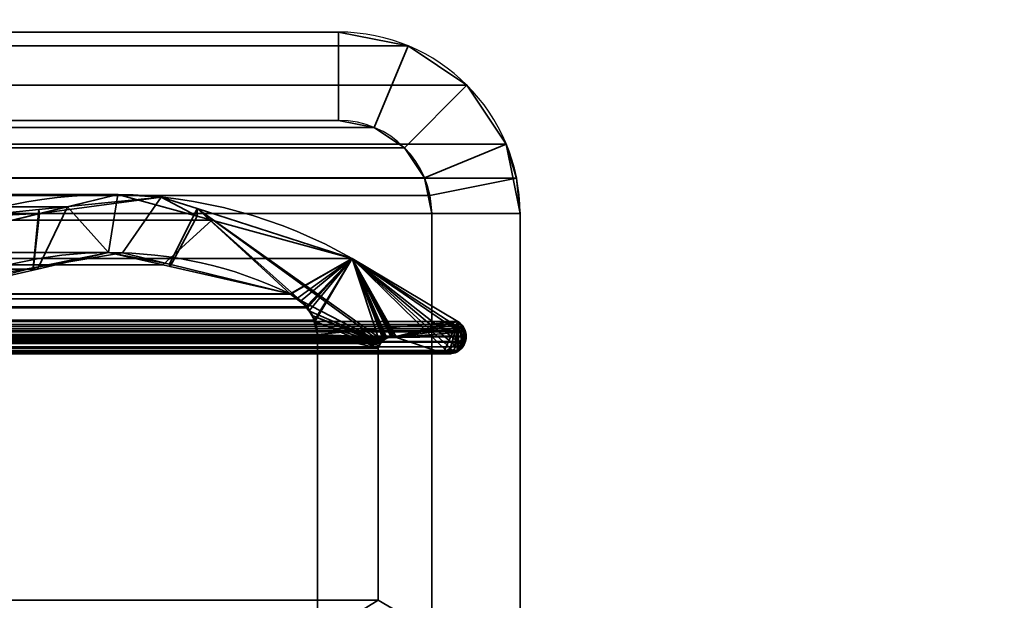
# Model space of a CAD drawing. Header units: millimetres. Extents: x -493 to 6693, y -115 to 135.
# Tile 285 of 656: x 306 to 323, y 6 to 16. Entities that reach past the tile are written whole.
import ezdxf

# ---------------------------------------------------------------- set-up
doc = ezdxf.new("R2010")
doc.units = ezdxf.units.MM
doc.layers.add('151', color=7, linetype='Continuous', true_color=0xffffff)

# ---------------------------------------------------------------- blocks, each defined once
blk = doc.blocks.new('UG_SURFACE_001')
at = {"layer": '151', "color": 252, "linetype": 'Continuous', "lineweight": 35}
for points in [[(492.5, -15, 2200.25), (492.5, 125, 2200.25), (-492.5, 125, 2200.25), (-492.5, -15, 2200.25)], [(-342.5, -15, 2050.25), (-342.5, 125, 2050.25), (342.5, 125, 2050.25), (342.5, -15, 2050.25)]]:
    blk.add_3dface(points, dxfattribs=at)
blk = doc.blocks.new('UG_SURFACE_151')
at = {"layer": '151', "color": 7, "linetype": 'Continuous', "lineweight": 35}
for points in [[(-309.269, 12.807, 2016.519), (309.269, 12.807, 2016.519), (307.674, 13.242, 2014.924)], [(-307.674, 13.242, 2014.924), (-309.269, 12.807, 2016.519), (307.674, 13.242, 2014.924)], [(307.674, 13.242, 2014.924), (306.818, 13.034, 2014.068), (-306.818, 13.034, 2014.068), (-307.674, 13.242, 2014.924)], [(306.818, 13.034, 2014.068), (307.674, 13.242, 2014.924), (307.512, 12.256, 2014.762)], [(308.434, 12.047, 2015.684), (307.512, 12.256, 2014.762), (307.674, 13.242, 2014.924), (309.269, 12.807, 2016.519)], [(304.323, 12.427, 2011.573), (-304.323, 12.427, 2011.573), (-306.818, 13.034, 2014.068), (306.818, 13.034, 2014.068)], [(306.306, 11.977, 2013.556), (304.432, 11.543, 2011.682), (304.323, 12.427, 2011.573), (306.818, 13.034, 2014.068)], [(306.818, 13.034, 2014.068), (307.512, 12.256, 2014.762), (306.306, 11.977, 2013.556)], [(309.269, 12.807, 2016.519), (-309.269, 12.807, 2016.519), (-311.652, 12.155, 2018.902), (311.652, 12.155, 2018.902)], [(309.269, 12.807, 2016.519), (311.652, 12.155, 2018.902), (310.595, 11.557, 2017.845), (308.434, 12.047, 2015.684)], [(307.512, 12.256, 2014.762), (-308.434, 12.047, 2015.684), (-307.512, 12.256, 2014.762)], [(307.512, 12.256, 2014.762), (308.434, 12.047, 2015.684), (-308.434, 12.047, 2015.684)], [(-307.512, 12.256, 2014.762), (306.306, 11.977, 2013.556), (307.512, 12.256, 2014.762)], [(-307.512, 12.256, 2014.762), (-306.306, 11.977, 2013.556), (306.306, 11.977, 2013.556)], [(313.445, 11.088, 2020.694), (311.652, 12.155, 2018.902), (-311.652, 12.155, 2018.902), (-313.445, 11.088, 2020.694)], [(310.595, 11.557, 2017.845), (-310.595, 11.557, 2017.845), (-308.434, 12.047, 2015.684), (308.434, 12.047, 2015.684)], [(311.652, 12.155, 2018.902), (310.605, 11.552, 2017.855), (310.595, 11.557, 2017.845)], [(310.707, 11.472, 2017.957), (310.605, 11.552, 2017.855), (311.652, 12.155, 2018.902)], [(311.652, 12.155, 2018.902), (310.886, 11.333, 2018.136), (310.707, 11.472, 2017.957)], [(310.893, 11.321, 2018.142), (310.886, 11.333, 2018.136), (311.652, 12.155, 2018.902)], [(311.011, 11.108, 2018.261), (310.893, 11.321, 2018.142), (311.652, 12.155, 2018.902)], [(311.018, 11.095, 2018.268), (311.011, 11.108, 2018.261), (311.652, 12.155, 2018.902)], [(311.652, 12.155, 2018.902), (312.126, 10.715, 2019.376), (312.089, 10.633, 2019.339), (311.018, 11.095, 2018.268)], [(311.652, 12.155, 2018.902), (312.204, 10.79, 2019.454), (312.183, 10.77, 2019.433)], [(311.652, 12.155, 2018.902), (312.344, 10.826, 2019.594), (312.314, 10.82, 2019.564)], [(311.652, 12.155, 2018.902), (312.223, 10.8, 2019.473), (312.204, 10.79, 2019.454)], [(312.314, 10.82, 2019.564), (312.239, 10.804, 2019.489), (311.652, 12.155, 2018.902)], [(311.652, 12.155, 2018.902), (312.4, 10.817, 2019.65), (312.386, 10.819, 2019.636)], [(312.239, 10.804, 2019.489), (312.223, 10.8, 2019.473), (311.652, 12.155, 2018.902)], [(313.197, 10.548, 2020.447), (312.4, 10.817, 2019.65), (311.652, 12.155, 2018.902), (313.445, 11.088, 2020.694)], [(312.386, 10.819, 2019.636), (312.344, 10.826, 2019.594), (311.652, 12.155, 2018.902)], [(312.183, 10.77, 2019.433), (312.126, 10.715, 2019.376), (312.126, 10.715, 2019.376), (311.652, 12.155, 2018.902)], [(306.306, 11.977, 2013.556), (-306.306, 11.977, 2013.556), (-304.432, 11.543, 2011.682), (304.432, 11.543, 2011.682)], [(-310.708, 11.472, 2017.958), (-310.595, 11.557, 2017.845), (310.595, 11.557, 2017.845)], [(310.595, 11.557, 2017.845), (310.605, 11.552, 2017.855), (-310.708, 11.472, 2017.958)], [(310.605, 11.552, 2017.855), (310.707, 11.472, 2017.957), (-310.708, 11.472, 2017.958)], [(310.886, 11.333, 2018.136), (-310.873, 11.349, 2018.122), (-310.708, 11.472, 2017.958)], [(-310.708, 11.472, 2017.958), (310.707, 11.472, 2017.957), (310.886, 11.333, 2018.136)], [(311.011, 11.108, 2018.261), (-311.01, 11.108, 2018.26), (-310.89, 11.318, 2018.14)], [(310.886, 11.333, 2018.136), (-310.89, 11.318, 2018.14), (-310.873, 11.349, 2018.122)], [(310.886, 11.333, 2018.136), (310.893, 11.321, 2018.142), (-310.89, 11.318, 2018.14)], [(-310.89, 11.318, 2018.14), (310.893, 11.321, 2018.142), (311.011, 11.108, 2018.261)], [(313.533, 11.004, 2020.783), (313.498, 11.037, 2020.748), (-313.498, 11.037, 2020.748), (-313.533, 11.004, 2020.783)], [(313.445, 11.088, 2020.694), (-313.445, 11.088, 2020.694), (-313.498, 11.037, 2020.748), (313.498, 11.037, 2020.748)], [(311.018, 11.095, 2018.268), (-311.062, 10.866, 2018.312), (-311.02, 11.091, 2018.27)], [(311.018, 11.095, 2018.268), (311.062, 10.866, 2018.312), (-311.062, 10.866, 2018.312)], [(311.018, 11.095, 2018.268), (-311.02, 11.091, 2018.27), (-311.01, 11.108, 2018.26)], [(-311.01, 11.108, 2018.26), (311.011, 11.108, 2018.261), (311.018, 11.095, 2018.268)], [(311.062, 10.866, 2018.312), (311.018, 11.095, 2018.268), (312.089, 10.633, 2019.339)], [(313.445, 11.088, 2020.694), (313.29, 10.543, 2020.54), (313.248, 10.537, 2020.498), (313.197, 10.548, 2020.447)], [(313.445, 11.088, 2020.694), (313.379, 10.555, 2020.629), (313.29, 10.543, 2020.54)], [(313.433, 10.573, 2020.683), (313.402, 10.558, 2020.652), (313.379, 10.555, 2020.629), (313.445, 11.088, 2020.694)], [(313.445, 11.088, 2020.694), (313.459, 10.596, 2020.709), (313.433, 10.573, 2020.683)], [(313.528, 10.658, 2020.778), (313.445, 11.088, 2020.694), (313.498, 11.037, 2020.748)], [(313.445, 11.088, 2020.694), (313.528, 10.658, 2020.778), (313.459, 10.596, 2020.709)], [(313.528, 10.658, 2020.778), (313.498, 11.037, 2020.748), (313.533, 11.004, 2020.783), (313.551, 10.964, 2020.801)], [(-313.584, 10.838, 2020.834), (313.584, 10.838, 2020.834), (313.576, 10.909, 2020.826)], [(-313.576, 10.909, 2020.826), (-313.584, 10.838, 2020.834), (313.576, 10.909, 2020.826)], [(313.576, 10.909, 2020.826), (313.568, 10.926, 2020.818), (-313.568, 10.926, 2020.818), (-313.576, 10.909, 2020.826)], [(313.551, 10.964, 2020.801), (-313.551, 10.964, 2020.801), (-313.568, 10.926, 2020.818), (313.568, 10.926, 2020.818)], [(-313.551, 10.964, 2020.801), (313.551, 10.964, 2020.801), (313.533, 11.004, 2020.783)], [(-313.533, 11.004, 2020.783), (-313.551, 10.964, 2020.801), (313.533, 11.004, 2020.783)], [(-311.062, 5.719, 2018.312), (-311.062, 10.866, 2018.312), (311.062, 10.866, 2018.312), (311.062, 5.719, 2018.312)], [(311.062, 5.719, 2018.312), (311.062, 10.866, 2018.312), (312.089, 10.633, 2019.339), (312.089, 6.354, 2019.339)], [(313.551, 10.964, 2020.801), (313.568, 10.926, 2020.818), (313.528, 10.658, 2020.778)], [(313.568, 10.926, 2020.818), (313.576, 10.909, 2020.826), (313.584, 10.838, 2020.834), (313.528, 10.658, 2020.778)], [(313.584, 10.838, 2020.834), (-313.584, 10.838, 2020.834), (-313.585, 10.825, 2020.835)], [(313.585, 10.825, 2020.835), (313.584, 10.838, 2020.834), (-313.585, 10.825, 2020.835)], [(-313.585, 10.825, 2020.835), (-313.572, 10.745, 2020.822), (313.572, 10.745, 2020.822), (313.585, 10.825, 2020.835)], [(313.572, 10.745, 2020.822), (-313.572, 10.745, 2020.822), (-313.568, 10.736, 2020.818), (313.568, 10.736, 2020.818)], [(313.568, 10.736, 2020.818), (-313.568, 10.736, 2020.818), (-313.529, 10.658, 2020.779)], [(313.529, 10.658, 2020.779), (313.568, 10.736, 2020.818), (-313.529, 10.658, 2020.779)], [(312.4, 10.817, 2019.65), (313.197, 10.548, 2020.447), (-313.197, 10.548, 2020.447), (-312.4, 10.817, 2019.65)], [(312.4, 10.817, 2019.65), (-312.4, 10.817, 2019.65), (-312.386, 10.817, 2019.636)], [(312.344, 10.826, 2019.594), (-312.386, 10.817, 2019.636), (-312.313, 10.816, 2019.563)], [(312.344, 10.826, 2019.594), (312.386, 10.819, 2019.636), (-312.386, 10.817, 2019.636)], [(-312.386, 10.817, 2019.636), (312.386, 10.819, 2019.636), (312.4, 10.817, 2019.65)], [(-312.313, 10.816, 2019.563), (312.314, 10.82, 2019.564), (312.344, 10.826, 2019.594)], [(312.314, 10.82, 2019.564), (-312.313, 10.816, 2019.563), (-312.26, 10.815, 2019.51)], [(-312.26, 10.815, 2019.51), (312.239, 10.804, 2019.489), (312.314, 10.82, 2019.564)], [(-312.26, 10.815, 2019.51), (-312.24, 10.803, 2019.49), (312.239, 10.804, 2019.489)], [(312.223, 10.8, 2019.473), (312.239, 10.804, 2019.489), (-312.24, 10.803, 2019.49)], [(312.204, 10.79, 2019.454), (-312.24, 10.803, 2019.49), (-312.182, 10.77, 2019.432)], [(312.204, 10.79, 2019.454), (312.223, 10.8, 2019.473), (-312.24, 10.803, 2019.49)], [(-312.182, 10.77, 2019.432), (312.183, 10.77, 2019.433), (312.204, 10.79, 2019.454)], [(312.183, 10.77, 2019.433), (-312.182, 10.77, 2019.432), (-312.163, 10.759, 2019.413)], [(-312.163, 10.759, 2019.413), (312.126, 10.715, 2019.376), (312.183, 10.77, 2019.433)], [(-312.163, 10.759, 2019.413), (-312.129, 10.711, 2019.379), (312.126, 10.715, 2019.376)], [(312.126, 10.715, 2019.376), (-312.129, 10.711, 2019.379), (-312.107, 10.682, 2019.357)], [(312.126, 10.715, 2019.376), (312.126, 10.715, 2019.376), (-312.129, 10.711, 2019.379)], [(-312.107, 10.682, 2019.357), (312.089, 10.633, 2019.339), (312.126, 10.715, 2019.376)], [(313.568, 10.736, 2020.818), (313.529, 10.658, 2020.779), (313.528, 10.658, 2020.778), (313.584, 10.838, 2020.834)], [(313.584, 10.838, 2020.834), (313.585, 10.825, 2020.835), (313.572, 10.745, 2020.822), (313.568, 10.736, 2020.818)], [(-313.529, 10.658, 2020.779), (-313.528, 10.658, 2020.778), (313.528, 10.658, 2020.778), (313.529, 10.658, 2020.779)], [(313.528, 10.658, 2020.778), (-313.528, 10.658, 2020.778), (-313.459, 10.596, 2020.709), (313.459, 10.596, 2020.709)], [(313.459, 10.596, 2020.709), (-313.459, 10.596, 2020.709), (-313.433, 10.573, 2020.683)], [(313.433, 10.573, 2020.683), (313.459, 10.596, 2020.709), (-313.433, 10.573, 2020.683)], [(313.402, 10.558, 2020.652), (-313.433, 10.573, 2020.683), (-313.402, 10.558, 2020.652)], [(313.402, 10.558, 2020.652), (313.433, 10.573, 2020.683), (-313.433, 10.573, 2020.683)], [(-313.402, 10.558, 2020.652), (-313.379, 10.555, 2020.629), (313.379, 10.555, 2020.629), (313.402, 10.558, 2020.652)], [(313.379, 10.555, 2020.629), (-313.379, 10.555, 2020.629), (-313.29, 10.543, 2020.54), (313.29, 10.543, 2020.54)], [(313.248, 10.537, 2020.498), (-313.29, 10.543, 2020.54), (-313.248, 10.537, 2020.498)], [(313.248, 10.537, 2020.498), (313.29, 10.543, 2020.54), (-313.29, 10.543, 2020.54)], [(-313.248, 10.537, 2020.498), (313.197, 10.548, 2020.447), (313.248, 10.537, 2020.498)], [(-313.248, 10.537, 2020.498), (-313.197, 10.548, 2020.447), (313.197, 10.548, 2020.447)], [(-312.107, 10.682, 2019.357), (-312.089, 10.633, 2019.339), (312.089, 10.633, 2019.339)], [(312.089, 6.354, 2019.339), (312.089, 10.633, 2019.339), (-312.089, 10.633, 2019.339), (-312.089, 6.354, 2019.339)]]:
    blk.add_3dface(points, dxfattribs=at)
blk = doc.blocks.new('UG_SURFACE_152')
at = {"layer": '151', "color": 7, "linetype": 'Continuous', "lineweight": 35}
for points in [[(306.234, 11.96, 2013.484), (307.512, 12.256, 2014.762), (307.674, 13.242, 2014.924), (306.341, 12.918, 2013.591)], [(306.341, 12.918, 2013.591), (307.674, 13.242, 2014.924), (308.408, 13.199, -7.75)], [(309.02, 12.875, 2016.27), (307.674, 13.242, 2014.924), (307.512, 12.256, 2014.762), (308.558, 12.019, 2015.808)], [(307.674, 13.242, 2014.924), (309.02, 12.875, 2016.27), (308.408, 13.199, -7.75)], [(306.33, 12.988, -7.75), (308.408, 13.199, -7.75), (307.753, 12.253, -7.75), (306.237, 11.999, -7.75)], [(308.408, 13.199, -7.75), (306.33, 12.988, -7.75), (306.341, 12.918, 2013.591)], [(308.546, 12.058, -7.75), (307.753, 12.253, -7.75), (308.408, 13.199, -7.75), (309.018, 13.003, -7.75)], [(309.02, 12.875, 2016.27), (309.018, 13.003, -7.75), (308.408, 13.199, -7.75)], [(303.663, 12.267, 2010.913), (306.341, 12.918, 2013.591), (305.07, 12.86, -7.75)], [(306.341, 12.918, 2013.591), (303.663, 12.267, 2010.913), (304.432, 11.543, 2011.682), (306.234, 11.96, 2013.484)], [(306.237, 11.999, -7.75), (305.018, 11.796, -7.75), (305.07, 12.86, -7.75), (306.33, 12.988, -7.75)], [(306.341, 12.918, 2013.591), (306.33, 12.988, -7.75), (305.07, 12.86, -7.75)], [(309.018, 13.003, -7.75), (310.595, 11.557, -7.75), (308.546, 12.058, -7.75)], [(308.558, 12.019, 2015.808), (310.595, 11.557, 2017.845), (311.652, 12.155, 2018.902), (309.02, 12.875, 2016.27)], [(311.652, 12.155, -7.75), (309.018, 13.003, -7.75), (309.02, 12.875, 2016.27)], [(309.018, 13.003, -7.75), (312.142, 10.736, -7.75), (310.786, 11.435, -7.75), (310.771, 11.445, -7.75)], [(310.771, 11.445, -7.75), (310.595, 11.557, -7.75), (309.018, 13.003, -7.75)], [(309.018, 13.003, -7.75), (311.652, 12.155, -7.75), (312.223, 10.8, -7.75), (312.174, 10.762, -7.75)], [(312.174, 10.762, -7.75), (312.142, 10.736, -7.75), (309.018, 13.003, -7.75)], [(309.02, 12.875, 2016.27), (311.652, 12.155, 2018.902), (311.652, 12.155, -7.75)], [(307.512, 12.256, 2014.762), (306.234, 11.96, 2013.484), (306.237, 11.999, -7.75)], [(307.512, 12.256, 2014.762), (306.237, 11.999, -7.75), (307.753, 12.253, -7.75)], [(308.546, 12.058, -7.75), (308.558, 12.019, 2015.808), (307.512, 12.256, 2014.762)], [(307.512, 12.256, 2014.762), (307.753, 12.253, -7.75), (308.546, 12.058, -7.75)], [(308.558, 12.019, 2015.808), (308.546, 12.058, -7.75), (310.595, 11.557, -7.75)], [(311.652, 12.155, 2018.902), (310.595, 11.557, 2017.845), (310.765, 11.429, 2018.015)], [(310.765, 11.429, 2018.015), (310.873, 11.349, 2018.122), (311.652, 12.155, 2018.902)], [(311.652, 12.155, 2018.902), (310.873, 11.349, 2018.122), (310.918, 11.268, 2018.168)], [(310.918, 11.268, 2018.168), (311.02, 11.091, 2018.27), (311.652, 12.155, 2018.902)], [(313.445, 11.088, 2020.694), (311.652, 12.155, 2018.902), (311.02, 11.091, 2018.27), (311.021, 11.086, 2018.27)], [(313.445, 11.088, -7.75), (311.652, 12.155, -7.75), (311.652, 12.155, 2018.902), (313.445, 11.088, 2020.694)], [(313.57, 10.91, -7.75), (311.652, 12.155, -7.75), (313.445, 11.088, -7.75), (313.483, 11.054, -7.75)], [(311.652, 12.155, -7.75), (313.477, 10.612, -7.75), (313.425, 10.569, -7.75), (313.396, 10.56, -7.75)], [(311.652, 12.155, -7.75), (313.534, 10.674, -7.75), (313.52, 10.647, -7.75), (313.477, 10.612, -7.75)], [(311.652, 12.155, -7.75), (313.57, 10.91, -7.75), (313.584, 10.868, -7.75), (313.58, 10.831, -7.75)], [(313.396, 10.56, -7.75), (313.32, 10.537, -7.75), (313.3, 10.539, -7.75), (311.652, 12.155, -7.75)], [(311.652, 12.155, -7.75), (312.323, 10.826, -7.75), (312.319, 10.825, -7.75)], [(313.58, 10.831, -7.75), (313.572, 10.745, -7.75), (313.534, 10.674, -7.75), (311.652, 12.155, -7.75)], [(312.319, 10.825, -7.75), (312.24, 10.805, -7.75), (311.652, 12.155, -7.75)], [(312.24, 10.805, -7.75), (312.223, 10.8, -7.75), (311.652, 12.155, -7.75)], [(313.3, 10.539, -7.75), (313.197, 10.548, -7.75), (312.4, 10.817, -7.75), (311.652, 12.155, -7.75)], [(312.4, 10.817, -7.75), (312.323, 10.826, -7.75), (311.652, 12.155, -7.75)], [(306.237, 11.999, -7.75), (306.234, 11.96, 2013.484), (304.432, 11.543, 2011.682)], [(304.432, 11.543, 2011.682), (305.018, 11.796, -7.75), (306.237, 11.999, -7.75)], [(310.595, 11.557, -7.75), (310.595, 11.557, 2017.845), (308.558, 12.019, 2015.808)], [(310.771, 11.445, -7.75), (310.765, 11.429, 2018.015), (310.595, 11.557, 2017.845)], [(310.595, 11.557, 2017.845), (310.595, 11.557, -7.75), (310.771, 11.445, -7.75)], [(310.765, 11.429, 2018.015), (310.771, 11.445, -7.75), (310.786, 11.435, -7.75)], [(310.786, 11.435, -7.75), (310.873, 11.349, 2018.122), (310.765, 11.429, 2018.015)], [(310.915, 11.269, -7.75), (310.786, 11.435, -7.75), (312.142, 10.736, -7.75)], [(310.786, 11.435, -7.75), (310.918, 11.268, 2018.168), (310.873, 11.349, 2018.122)], [(310.786, 11.435, -7.75), (310.915, 11.269, -7.75), (310.918, 11.268, 2018.168)], [(312.142, 10.736, -7.75), (310.982, 11.182, -7.75), (310.915, 11.269, -7.75)], [(310.918, 11.268, 2018.168), (310.915, 11.269, -7.75), (310.982, 11.182, -7.75)], [(310.982, 11.182, -7.75), (311.02, 11.091, 2018.27), (310.918, 11.268, 2018.168)], [(310.982, 11.182, -7.75), (312.142, 10.736, -7.75), (312.127, 10.706, -7.75)], [(311.007, 11.083, -7.75), (310.982, 11.182, -7.75), (312.127, 10.706, -7.75)], [(311.02, 11.091, 2018.27), (310.982, 11.182, -7.75), (311.007, 11.083, -7.75)], [(311.007, 11.083, -7.75), (311.021, 11.086, 2018.27), (311.02, 11.091, 2018.27)], [(311.021, 11.086, 2018.27), (311.007, 11.083, -7.75), (311.062, 10.866, -7.75)], [(312.127, 10.706, -7.75), (312.089, 10.633, -7.75), (311.062, 10.866, -7.75), (311.007, 11.083, -7.75)], [(311.021, 11.086, 2018.27), (311.062, 10.866, 2018.312), (313.445, 11.088, 2020.694)], [(311.062, 10.866, -7.75), (311.062, 10.866, 2018.312), (311.021, 11.086, 2018.27)], [(313.445, 11.088, 2020.694), (311.062, 10.866, 2018.312), (312.26, 10.815, 2019.51), (312.319, 10.816, 2019.569)], [(312.319, 10.816, 2019.569), (312.4, 10.817, 2019.65), (313.445, 11.088, 2020.694)], [(313.483, 11.051, 2020.733), (313.445, 11.088, 2020.694), (312.4, 10.817, 2019.65)], [(313.54, 10.988, 2020.79), (313.533, 11.004, 2020.783), (313.483, 11.051, 2020.733), (312.4, 10.817, 2019.65)], [(313.469, 11.07, -7.75), (313.445, 11.088, -7.75), (313.445, 11.088, 2020.694)], [(313.445, 11.088, 2020.694), (313.483, 11.051, 2020.733), (313.469, 11.07, -7.75)], [(313.445, 11.088, -7.75), (313.469, 11.07, -7.75), (313.483, 11.054, -7.75)], [(313.483, 11.051, 2020.733), (313.483, 11.054, -7.75), (313.469, 11.07, -7.75)], [(313.541, 10.988, -7.75), (313.483, 11.054, -7.75), (313.483, 11.051, 2020.733)], [(313.483, 11.054, -7.75), (313.541, 10.988, -7.75), (313.57, 10.91, -7.75)], [(313.483, 11.051, 2020.733), (313.533, 11.004, 2020.783), (313.541, 10.988, -7.75)], [(312.089, 10.633, -7.75), (312.089, 6.354, -7.75), (311.062, 5.719, -7.75), (311.062, 10.866, -7.75)], [(311.062, 10.866, 2018.312), (312.107, 10.682, 2019.357), (312.124, 10.705, 2019.374)], [(311.062, 10.866, 2018.312), (312.163, 10.759, 2019.413), (312.172, 10.764, 2019.422), (312.24, 10.804, 2019.49)], [(311.062, 10.866, 2018.312), (312.089, 10.633, 2019.339), (312.107, 10.682, 2019.357)], [(312.124, 10.705, 2019.374), (312.163, 10.759, 2019.413), (311.062, 10.866, 2018.312)], [(312.089, 6.354, 2019.339), (312.089, 10.633, 2019.339), (311.062, 10.866, 2018.312), (311.062, 5.719, 2018.312)], [(312.24, 10.804, 2019.49), (312.26, 10.815, 2019.51), (311.062, 10.866, 2018.312)], [(311.062, 5.719, 2018.312), (311.062, 10.866, 2018.312), (311.062, 10.866, -7.75), (311.062, 5.719, -7.75)], [(312.4, 10.817, 2019.65), (313.575, 10.911, 2020.825), (313.54, 10.988, 2020.79)], [(312.4, 10.817, 2019.65), (313.585, 10.83, 2020.835), (313.576, 10.909, 2020.826), (313.575, 10.911, 2020.825)], [(313.533, 11.004, 2020.783), (313.54, 10.988, 2020.79), (313.541, 10.988, -7.75)], [(313.57, 10.91, -7.75), (313.546, 10.982, -7.75), (313.54, 10.988, 2020.79)], [(313.54, 10.988, 2020.79), (313.575, 10.911, 2020.825), (313.57, 10.91, -7.75)], [(313.546, 10.982, -7.75), (313.541, 10.988, -7.75), (313.54, 10.988, 2020.79)], [(313.541, 10.988, -7.75), (313.546, 10.982, -7.75), (313.57, 10.91, -7.75)], [(313.584, 10.868, -7.75), (313.57, 10.91, -7.75), (313.575, 10.911, 2020.825)], [(313.58, 10.831, -7.75), (313.584, 10.868, -7.75), (313.575, 10.911, 2020.825)], [(313.575, 10.911, 2020.825), (313.576, 10.909, 2020.826), (313.58, 10.831, -7.75)], [(313.576, 10.909, 2020.826), (313.585, 10.83, 2020.835), (313.58, 10.831, -7.75)], [(312.107, 10.682, 2019.357), (312.089, 10.633, -7.75), (312.127, 10.706, -7.75)], [(312.127, 10.706, -7.75), (312.124, 10.705, 2019.374), (312.107, 10.682, 2019.357)], [(312.163, 10.759, 2019.413), (312.124, 10.705, 2019.374), (312.127, 10.706, -7.75)], [(312.163, 10.759, 2019.413), (312.127, 10.706, -7.75), (312.142, 10.736, -7.75)], [(312.163, 10.759, 2019.413), (312.142, 10.736, -7.75), (312.174, 10.762, -7.75)], [(312.174, 10.762, -7.75), (312.172, 10.764, 2019.422), (312.163, 10.759, 2019.413)], [(312.223, 10.8, -7.75), (312.24, 10.804, 2019.49), (312.172, 10.764, 2019.422)], [(312.172, 10.764, 2019.422), (312.174, 10.762, -7.75), (312.223, 10.8, -7.75)], [(312.223, 10.8, -7.75), (312.24, 10.805, -7.75), (312.24, 10.804, 2019.49)], [(312.26, 10.815, 2019.51), (312.24, 10.805, -7.75), (312.319, 10.825, -7.75)], [(312.26, 10.815, 2019.51), (312.24, 10.804, 2019.49), (312.24, 10.805, -7.75)], [(312.319, 10.825, -7.75), (312.319, 10.816, 2019.569), (312.26, 10.815, 2019.51)], [(312.319, 10.816, 2019.569), (312.319, 10.825, -7.75), (312.323, 10.826, -7.75)], [(312.319, 10.816, 2019.569), (312.323, 10.826, -7.75), (312.4, 10.817, -7.75)], [(312.4, 10.817, -7.75), (312.4, 10.817, 2019.65), (312.319, 10.816, 2019.569)], [(313.585, 10.83, 2020.835), (312.4, 10.817, 2019.65), (313.197, 10.548, 2020.447)], [(312.4, 10.817, -7.75), (313.197, 10.548, -7.75), (313.197, 10.548, 2020.447), (312.4, 10.817, 2019.65)], [(313.197, 10.548, 2020.447), (313.248, 10.537, 2020.498), (313.299, 10.544, 2020.55), (313.585, 10.83, 2020.835)], [(313.299, 10.544, 2020.55), (313.397, 10.557, 2020.647), (313.585, 10.83, 2020.835)], [(313.572, 10.745, 2020.822), (313.585, 10.825, 2020.835), (313.585, 10.83, 2020.835), (313.397, 10.557, 2020.647)], [(313.397, 10.557, 2020.647), (313.536, 10.674, 2020.787), (313.572, 10.745, 2020.822)], [(313.536, 10.674, 2020.787), (313.534, 10.674, -7.75), (313.572, 10.745, -7.75)], [(313.572, 10.745, -7.75), (313.572, 10.745, 2020.822), (313.536, 10.674, 2020.787)], [(313.58, 10.831, -7.75), (313.585, 10.825, 2020.835), (313.572, 10.745, 2020.822)], [(313.572, 10.745, 2020.822), (313.572, 10.745, -7.75), (313.58, 10.831, -7.75)], [(313.58, 10.831, -7.75), (313.585, 10.83, 2020.835), (313.585, 10.825, 2020.835)], [(312.107, 10.682, 2019.357), (312.089, 10.633, 2019.339), (312.089, 10.633, -7.75)], [(312.089, 6.354, -7.75), (312.089, 10.633, -7.75), (312.089, 10.633, 2019.339), (312.089, 6.354, 2019.339)], [(313.248, 10.537, 2020.498), (313.197, 10.548, -7.75), (313.3, 10.539, -7.75)], [(313.248, 10.537, 2020.498), (313.197, 10.548, 2020.447), (313.197, 10.548, -7.75)], [(313.3, 10.539, -7.75), (313.299, 10.544, 2020.55), (313.248, 10.537, 2020.498)], [(313.396, 10.56, -7.75), (313.397, 10.557, 2020.647), (313.299, 10.544, 2020.55)], [(313.299, 10.544, 2020.55), (313.32, 10.537, -7.75), (313.396, 10.56, -7.75)], [(313.299, 10.544, 2020.55), (313.3, 10.539, -7.75), (313.32, 10.537, -7.75)], [(313.397, 10.557, 2020.647), (313.396, 10.56, -7.75), (313.425, 10.569, -7.75)], [(313.478, 10.614, 2020.728), (313.529, 10.658, 2020.779), (313.536, 10.674, 2020.787), (313.397, 10.557, 2020.647)], [(313.397, 10.557, 2020.647), (313.402, 10.558, 2020.652), (313.433, 10.573, 2020.683), (313.478, 10.614, 2020.728)], [(313.425, 10.569, -7.75), (313.402, 10.558, 2020.652), (313.397, 10.557, 2020.647)], [(313.425, 10.569, -7.75), (313.433, 10.573, 2020.683), (313.402, 10.558, 2020.652)], [(313.433, 10.573, 2020.683), (313.425, 10.569, -7.75), (313.477, 10.612, -7.75)], [(313.477, 10.612, -7.75), (313.478, 10.614, 2020.728), (313.433, 10.573, 2020.683)], [(313.478, 10.614, 2020.728), (313.477, 10.612, -7.75), (313.52, 10.647, -7.75)], [(313.52, 10.647, -7.75), (313.529, 10.658, 2020.779), (313.478, 10.614, 2020.728)], [(313.529, 10.658, 2020.779), (313.52, 10.647, -7.75), (313.534, 10.674, -7.75)], [(313.534, 10.674, -7.75), (313.536, 10.674, 2020.787), (313.529, 10.658, 2020.779)]]:
    blk.add_3dface(points, dxfattribs=at)
blk = doc.blocks.new('UG_SURFACE_157')
at = {"layer": '151', "color": 252, "linetype": 'Continuous', "lineweight": 35}
for points in [[(311.42, 16, 2018.67), (-311.42, 16, 2018.67), (-312.599, 15.766, 2019.849), (312.599, 15.766, 2019.849)], [(-311.42, 16, 2018.67), (311.42, 16, 2018.67), (303.18, 16, 2010.43), (-303.18, 16, 2010.43)], [(311.42, 14.5, 2018.67), (303.18, 14.5, 2010.43), (303.18, 16, 2010.43), (311.42, 16, 2018.67)], [(311.42, 16, 2018.67), (312.599, 15.766, 2019.849), (312.025, 14.38, 2019.275), (311.42, 14.5, 2018.67)], [(312.599, 15.766, 2019.849), (-312.599, 15.766, 2019.849), (-313.598, 15.098, 2020.848), (313.598, 15.098, 2020.848)], [(312.599, 15.766, 2019.849), (313.598, 15.098, 2020.848), (312.537, 14.037, 2019.787), (312.025, 14.38, 2019.275)], [(313.598, 15.098, 2020.848), (-313.598, 15.098, 2020.848), (-314.266, 14.099, 2021.516), (314.266, 14.099, 2021.516)], [(312.88, 13.525, 2020.13), (312.537, 14.037, 2019.787), (313.598, 15.098, 2020.848), (314.266, 14.099, 2021.516)], [(312.537, 14.037, 2019.787), (-312.537, 14.037, 2019.787), (-312.025, 14.38, 2019.275), (312.025, 14.38, 2019.275)], [(312.025, 14.38, 2019.275), (-312.025, 14.38, 2019.275), (-311.42, 14.5, 2018.67), (311.42, 14.5, 2018.67)], [(-311.42, 14.5, 2018.67), (-303.18, 14.5, 2010.43), (303.18, 14.5, 2010.43), (311.42, 14.5, 2018.67)], [(314.441, 13.521, 2021.691), (314.266, 14.099, 2021.516), (-314.266, 14.099, 2021.516), (-314.441, 13.521, 2021.691)], [(312.97, 13.228, 2020.22), (312.88, 13.525, 2020.13), (314.266, 14.099, 2021.516), (314.441, 13.521, 2021.691)], [(312.88, 13.525, 2020.13), (-312.88, 13.525, 2020.13), (-312.537, 14.037, 2019.787), (312.537, 14.037, 2019.787)], [(-314.5, 12.92, 2021.75), (314.5, 12.92, 2021.75), (314.441, 13.521, 2021.691)], [(-314.441, 13.521, 2021.691), (-314.5, 12.92, 2021.75), (314.441, 13.521, 2021.691)], [(-312.97, 13.228, 2020.22), (-312.88, 13.525, 2020.13), (312.88, 13.525, 2020.13), (312.97, 13.228, 2020.22)], [(313, 12.92, 2020.25), (312.97, 13.228, 2020.22), (314.441, 13.521, 2021.691), (314.5, 12.92, 2021.75)], [(312.97, 13.228, 2020.22), (-313, 12.92, 2020.25), (-312.97, 13.228, 2020.22)], [(312.97, 13.228, 2020.22), (313, 12.92, 2020.25), (-313, 12.92, 2020.25)], [(-314.5, -21.92, 2021.75), (314.5, -21.92, 2021.75), (314.5, 12.92, 2021.75), (-314.5, 12.92, 2021.75)], [(-313, -21.92, 2020.25), (-313, 12.92, 2020.25), (313, 12.92, 2020.25), (313, -21.92, 2020.25)], [(314.5, 12.92, 2021.75), (314.5, -21.92, 2021.75), (313, -21.92, 2020.25), (313, 12.92, 2020.25)]]:
    blk.add_3dface(points, dxfattribs=at)
blk = doc.blocks.new('UG_SURFACE_158')
at = {"layer": '151', "color": 252, "linetype": 'Continuous', "lineweight": 35}
for points in [[(311.42, 16, 2018.67), (311.42, 16, -7.75), (303.18, 16, -7.75), (303.18, 16, 2010.43)], [(311.42, 14.5, -7.75), (303.18, 14.5, -7.75), (303.18, 16, -7.75), (311.42, 16, -7.75)], [(311.42, 16, 2018.67), (303.18, 16, 2010.43), (303.18, 14.5, 2010.43), (311.42, 14.5, 2018.67)], [(312.599, 15.766, 2019.849), (312.599, 15.766, -7.75), (311.42, 16, -7.75), (311.42, 16, 2018.67)], [(311.42, 16, -7.75), (312.599, 15.766, -7.75), (312.025, 14.38, -7.75), (311.42, 14.5, -7.75)], [(311.42, 14.5, 2018.67), (312.025, 14.38, 2019.275), (312.599, 15.766, 2019.849), (311.42, 16, 2018.67)], [(312.537, 14.037, -7.75), (312.025, 14.38, -7.75), (312.599, 15.766, -7.75), (313.598, 15.098, -7.75)], [(312.025, 14.38, 2019.275), (312.537, 14.037, 2019.787), (313.598, 15.098, 2020.848), (312.599, 15.766, 2019.849)], [(313.598, 15.098, 2020.848), (313.598, 15.098, -7.75), (312.599, 15.766, -7.75), (312.599, 15.766, 2019.849)], [(313.598, 15.098, -7.75), (314.266, 14.099, -7.75), (312.88, 13.525, -7.75), (312.537, 14.037, -7.75)], [(314.266, 14.099, 2021.516), (313.598, 15.098, 2020.848), (312.537, 14.037, 2019.787), (312.88, 13.525, 2020.13)], [(314.266, 14.099, 2021.516), (314.266, 14.099, -7.75), (313.598, 15.098, -7.75), (313.598, 15.098, 2020.848)], [(311.42, 14.5, 2018.67), (303.18, 14.5, 2010.43), (303.18, 14.5, -7.75), (311.42, 14.5, -7.75)], [(311.42, 14.5, 2018.67), (311.42, 14.5, -7.75), (312.025, 14.38, -7.75), (312.025, 14.38, 2019.275)], [(312.025, 14.38, 2019.275), (312.025, 14.38, -7.75), (312.537, 14.037, -7.75), (312.537, 14.037, 2019.787)], [(313, 12.92, -7.75), (312.88, 13.525, -7.75), (314.266, 14.099, -7.75), (314.5, 12.92, -7.75)], [(314.441, 13.521, 2021.691), (314.266, 14.099, 2021.516), (312.88, 13.525, 2020.13), (312.97, 13.228, 2020.22)], [(314.5, 12.92, -7.75), (314.266, 14.099, -7.75), (314.266, 14.099, 2021.516)], [(314.266, 14.099, 2021.516), (314.441, 13.521, 2021.691), (314.5, 12.92, -7.75)], [(312.537, 14.037, 2019.787), (312.537, 14.037, -7.75), (312.88, 13.525, -7.75), (312.88, 13.525, 2020.13)], [(313, 12.92, -7.75), (312.97, 13.228, 2020.22), (312.88, 13.525, 2020.13)], [(312.88, 13.525, 2020.13), (312.88, 13.525, -7.75), (313, 12.92, -7.75)], [(314.5, 12.92, 2021.75), (314.441, 13.521, 2021.691), (312.97, 13.228, 2020.22), (313, 12.92, 2020.25)], [(314.441, 13.521, 2021.691), (314.5, 12.92, 2021.75), (314.5, 12.92, -7.75)], [(313, 12.92, -7.75), (313, 12.92, 2020.25), (312.97, 13.228, 2020.22)], [(313, -21.92, 2020.25), (313, 12.92, 2020.25), (313, 12.92, -7.75), (313, -21.92, -7.75)], [(314.5, 12.92, -7.75), (314.5, -21.92, -7.75), (313, -21.92, -7.75), (313, 12.92, -7.75)], [(313, 12.92, 2020.25), (313, -21.92, 2020.25), (314.5, -21.92, 2021.75), (314.5, 12.92, 2021.75)], [(314.5, -21.92, 2021.75), (314.5, -21.92, -7.75), (314.5, 12.92, -7.75), (314.5, 12.92, 2021.75)]]:
    blk.add_3dface(points, dxfattribs=at)

msp = doc.modelspace()

# ---------------------------------------------------------------- linework, layer by layer
at = {"layer": '151', "color": 253, "linetype": 'Continuous', "lineweight": -3}
for p, q in [((311.42, 16, 2018.67), (-311.42, 16, 2018.67)), ((311.42, 16, 2018.67), (303.18, 16, 2010.43)), ((311.42, 16, 2018.67), (303.18, 16, 2010.43)), ((311.42, 16, -7.75), (303.18, 16, -7.75)), ((311.42, 16, -7.75), (311.42, 16, 2018.67)), ((311.42, 14.5, 2018.67), (-311.42, 14.5, 2018.67)), ((311.42, 14.5, 2018.67), (303.18, 14.5, 2010.43)), ((311.42, 14.5, -7.75), (303.18, 14.5, -7.75)), ((311.42, 14.5, 2018.67), (303.18, 14.5, 2010.43)), ((311.42, 14.5, -7.75), (311.42, 14.5, 2018.67)), ((314.5, 12.92, 2021.75), (-314.5, 12.92, 2021.75)), ((313, 12.92, 2020.25), (-313, 12.92, 2020.25)), ((313, -21.92, 2020.25), (313, 12.92, 2020.25)), ((313, -21.92, -7.75), (313, 12.92, -7.75)), ((313, 12.92, -7.75), (313, 12.92, 2020.25)), ((313, -21.92, 2020.25), (313, 12.92, 2020.25)), ((314.5, -21.92, -7.75), (314.5, 12.92, -7.75)), ((314.5, -21.92, 2021.75), (314.5, 12.92, 2021.75)), ((314.5, -21.92, 2021.75), (314.5, 12.92, 2021.75)), ((314.5, 12.92, -7.75), (314.5, 12.92, 2021.75)), ((311.652, 12.155, 2018.902), (-311.652, 12.155, 2018.902)), ((311.652, 12.155, -7.75), (311.652, 12.155, 2018.902)), ((313.445, 11.088, -7.75), (311.652, 12.155, -7.75)), ((313.445, 11.088, 2020.695), (311.652, 12.155, 2018.902)), ((313.445, 11.088, 2020.695), (311.652, 12.155, 2018.902)), ((-310.595, 11.557, 2017.845), (310.595, 11.557, 2017.845)), ((310.595, 11.557, 2017.845), (310.595, 11.557, -7.75)), ((313.445, 11.088, 2020.695), (-313.445, 11.088, 2020.695)), ((313.445, 11.088, -7.75), (313.445, 11.088, 2020.695)), ((-311.062, 10.866, 2018.312), (311.062, 10.866, 2018.312)), ((311.062, 10.866, 2018.312), (311.062, 10.866, -7.75)), ((311.062, 10.866, 2018.312), (311.062, 5.719, 2018.312)), ((311.062, 10.866, 2018.312), (311.062, 5.719, 2018.312)), ((311.062, 5.719, -7.75), (311.062, 10.866, -7.75)), ((313.572, 10.745, 2020.822), (-313.572, 10.745, 2020.822)), ((312.4, 10.817, 2019.65), (-312.4, 10.817, 2019.65)), ((312.4, 10.817, 2019.65), (313.197, 10.548, 2020.447)), ((312.4, 10.817, -7.75), (313.197, 10.548, -7.75)), ((312.4, 10.817, -7.75), (312.4, 10.817, 2019.65)), ((312.4, 10.817, 2019.65), (313.197, 10.548, 2020.447)), ((313.572, 10.745, -7.75), (313.572, 10.745, 2020.822)), ((313.197, 10.548, 2020.447), (-313.197, 10.548, 2020.447)), ((312.089, 10.633, 2019.339), (-312.089, 10.633, 2019.339)), ((312.089, 10.633, -7.75), (312.089, 10.633, 2019.339)), ((312.089, 10.633, 2019.339), (312.089, 6.354, 2019.339)), ((312.089, 6.354, 2019.339), (312.089, 10.633, 2019.339)), ((312.089, 6.354, -7.75), (312.089, 10.633, -7.75)), ((313.197, 10.548, -7.75), (313.197, 10.548, 2020.447)), ((312.089, 6.354, 2019.339), (-312.089, 6.354, 2019.339)), ((312.089, 6.354, -7.75), (312.089, 6.354, 2019.339)), ((313.435, 5.577, 2020.685), (312.089, 6.354, 2019.339)), ((312.089, 6.354, 2019.339), (313.435, 5.577, 2020.685))]:
    msp.add_line(p, q, dxfattribs=at)
for radius in [3.08, 1.58]:
    msp.add_arc((311.42, 12.92, -7.75), radius, 0, 90, dxfattribs=at)
at = {"layer": '151', "color": 253, "linetype": 'Continuous', "lineweight": -3, "extrusion": (-0.707107, -6.12323e-17, 0.707107)}
for major_axis, start_param, end_param in [((-3.08, 0, -3.08), 3.141593, 4.712389), ((3.08, 0, 3.08), 0, 1.570796), ((1.58, 0, 1.58), 0, 1.570796), ((-1.58, 0, -1.58), 3.141593, 4.712389)]:
    msp.add_ellipse((311.42, 12.92, 2018.67), major_axis=major_axis, ratio=0.707107, start_param=start_param, end_param=end_param, dxfattribs=at)
at = {"layer": '151', "color": 253, "linetype": 'Continuous', "lineweight": -3}
for points in [[(303.663, 12.267, 2010.913), (306.167, 13.607, 2013.417), (309.185, 13.565, 2016.435), (311.652, 12.155, 2018.902)], [(303.663, 12.267, 2010.913), (306.167, 13.607, 2013.417), (309.185, 13.565, 2016.435), (311.652, 12.155, 2018.902)], [(311.652, 12.155, -7.75), (309.185, 13.565, -7.75), (306.167, 13.607, -7.75), (303.663, 12.267, -7.75)], [(310.595, 11.557, 2017.845), (308.647, 12.494, 2015.897), (306.377, 12.489, 2013.627), (304.432, 11.543, 2011.682)], [(304.432, 11.543, 2011.682), (306.377, 12.489, 2013.627), (308.647, 12.494, 2015.897), (310.595, 11.557, 2017.845)], [(310.595, 11.557, -7.75), (308.647, 12.494, -7.75), (306.377, 12.489, -7.75), (304.432, 11.543, -7.75)], [(311.062, 10.866, 2018.312), (311.05, 11.166, 2018.3), (310.869, 11.434, 2018.119), (310.595, 11.557, 2017.845)], [(310.595, 11.557, 2017.845), (310.869, 11.434, 2018.119), (311.05, 11.166, 2018.3), (311.062, 10.866, 2018.312)], [(311.062, 10.866, -7.75), (311.05, 11.166, -7.75), (310.869, 11.434, -7.75), (310.595, 11.557, -7.75)], [(313.445, 11.088, 2020.695), (313.56, 11.016, 2020.81), (313.612, 10.874, 2020.862), (313.572, 10.745, 2020.822)], [(313.572, 10.745, -7.75), (313.612, 10.874, -7.75), (313.56, 11.016, -7.75), (313.445, 11.088, -7.75)], [(313.445, 11.088, 2020.695), (313.56, 11.016, 2020.81), (313.612, 10.874, 2020.862), (313.572, 10.745, 2020.822)], [(312.089, 10.633, 2019.339), (312.128, 10.776, 2019.378), (312.266, 10.854, 2019.516), (312.4, 10.817, 2019.65)], [(312.4, 10.817, 2019.65), (312.266, 10.854, 2019.516), (312.128, 10.776, 2019.378), (312.089, 10.633, 2019.339)], [(312.089, 10.633, -7.75), (312.128, 10.776, -7.75), (312.266, 10.854, -7.75), (312.4, 10.817, -7.75)], [(313.572, 10.745, 2020.822), (313.522, 10.587, 2020.772), (313.355, 10.499, 2020.605), (313.197, 10.548, 2020.447)], [(313.197, 10.548, -7.75), (313.355, 10.499, -7.75), (313.522, 10.587, -7.75), (313.572, 10.745, -7.75)], [(313.572, 10.745, 2020.822), (313.522, 10.587, 2020.772), (313.355, 10.499, 2020.605), (313.197, 10.548, 2020.447)]]:
    msp.add_open_spline(points, degree=3, dxfattribs=at)

# ---------------------------------------------------------------- block references
for name in ['UG_SURFACE_157', 'UG_SURFACE_158', 'UG_SURFACE_001', 'UG_SURFACE_151', 'UG_SURFACE_152']:
    msp.add_blockref(name, (0, 0), dxfattribs=at)

doc.saveas('drawing.dxf')
